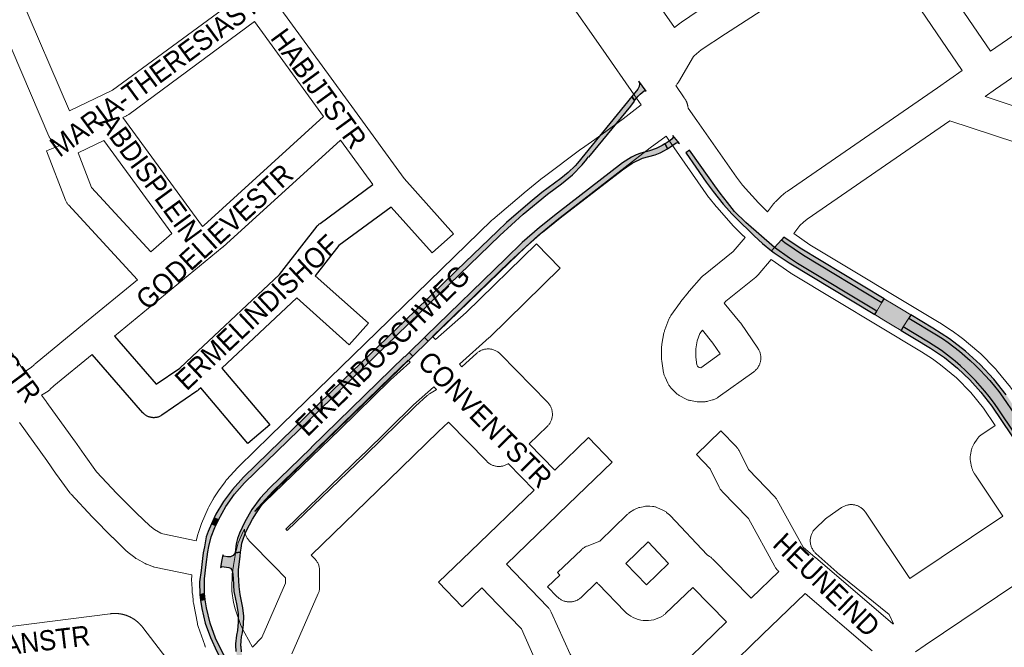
# Paper-space layout 'Layout1' of a CAD drawing. Header units: metres. Extents: x 123097 to 144122, y 392739 to 407589.
# Tile 459 of 510: x 137707 to 138083, y 399481 to 399721. Entities that reach past the tile are written whole.
import ezdxf
from ezdxf.enums import TextEntityAlignment as Align

# ---------------------------------------------------------------- set-up
doc = ezdxf.new("R2010")
doc.units = ezdxf.units.M
doc.header["$MEASUREMENT"] = 0
for name, color, linetype, lineweight in [('gs-anno-wegen algemeen tekst', 7, 'Continuous', 0), ('gs-knt-aanvullende hoofdweg', 7, 'Continuous', 0), ('gs-knt-wegen algemeen', 7, 'Continuous', 0), ('ir-ARC-asfalt-hoofdwegen-te inspecteren', 5, 'Continuous', 0), ('ir-ARC-fietspaden naastliggend- te inspecteren', 1, 'Continuous', 0)]:
    doc.layers.add(name, color=color, linetype=linetype, lineweight=lineweight)
doc.styles.add('Style-Arial', font='arial.ttf')

psp = doc.layouts.get("Layout1")

# ---------------------------------------------------------------- hatches: boundary and pattern name
at = {"layer": 'ir-ARC-asfalt-hoofdwegen-te inspecteren', "linetype": 'Continuous', "lineweight": 13}
for points in [[(138034.177, 399609.391), (138036.179, 399612.648), (138006.18, 399630.69), (137999.116, 399635.6), (137997.808, 399636.571), (137995.097, 399633.623), (138000.82, 399629.585), (138003.936, 399627.552)], [(138044.285, 399603.321), (138046.365, 399606.736), (138047.131, 399607.995), (138043.649, 399610.099), (138040.432, 399612.043), (138037.051, 399614.068), (138036.179, 399612.648), (138034.177, 399609.391), (138033.386, 399608.105), (138036.868, 399605.986), (138040.084, 399604.047), (138043.482, 399602.003)], [(138046.365, 399606.736), (138044.285, 399603.321), (138053.956, 399597.513), (138058.848, 399594.302), (138063.495, 399590.757), (138064.086, 399590.266), (138066.116, 399588.511), (138068.094, 399586.696), (138070.016, 399584.824), (138071.882, 399582.894), (138073.689, 399580.91), (138075.437, 399578.873), (138077.123, 399576.785), (138078.745, 399574.648), (138080.304, 399572.463), (138114.738, 399520.993), (138128.089, 399500.828), (138136.211, 399488.654), (138139.801, 399490.811), (138087.019, 399569.644), (138082.285, 399576.548), (138080.724, 399578.656), (138079.057, 399580.772), (138077.329, 399582.837), (138075.54, 399584.851), (138073.693, 399586.81), (138071.788, 399588.714), (138069.827, 399590.56), (138067.812, 399592.348), (138065.745, 399594.074), (138063.627, 399595.739), (138061.462, 399597.34), (138059.249, 399598.876), (138056.992, 399600.345)]]:
    psp.add_hatch(color=5, dxfattribs=at).paths.add_polyline_path(points, flags=0)
at = {"layer": 'ir-ARC-fietspaden naastliggend- te inspecteren', "linetype": 'Continuous', "lineweight": 30}
for points in [[(137941.75, 399689.797), (137942.458, 399690.679), (137943.182, 399691.492), (137943.889, 399692.187), (137944.663, 399692.847), (137945.452, 399693.464), (137945.806, 399693.551), (137946.128, 399693.381), (137943.43, 399697.199), (137943.676, 399696.146), (137943.517, 399695.077), (137942.974, 399694.142), (137940.659, 399691.304)], [(137908.541, 399654.05), (137913.906, 399657.998), (137918.081, 399661.366), (137921.798, 399665.233), (137923.534, 399667.391), (137923.581, 399667.467), (137924.216, 399668.255), (137924.323, 399668.182), (137940.341, 399687.622), (137941.738, 399689.487), (137941.61, 399689.609), (137941.75, 399689.797), (137940.659, 399691.304), (137919.938, 399665.903), (137919.031, 399664.829), (137916.465, 399662.277), (137913.633, 399660.025), (137911.177, 399658.258), (137908.764, 399656.478), (137906.395, 399654.634), (137901.932, 399651.035), (137892.875, 399643.207), (137889.402, 399639.921), (137873.985, 399625.042), (137858.103, 399609.671), (137859.414, 399608.33), (137890.286, 399638.268), (137899.19, 399646.417)], [(137953.242, 399670.654), (137954.101, 399671.164), (137954.308, 399671.307), (137953.448, 399673.277), (137953.312, 399673.184), (137953.286, 399673.232), (137952.281, 399672.633), (137949.947, 399671.461), (137947.401, 399670.581), (137944.138, 399669.616), (137942.335, 399668.988), (137940.63, 399668.128), (137937.192, 399665.981), (137912.307, 399646.769), (137905.498, 399641.289), (137898.928, 399635.524), (137892.608, 399629.486), (137862.178, 399599.898), (137861.588, 399599.322), (137862.985, 399597.889), (137893.901, 399627.815), (137900.135, 399633.838), (137906.645, 399639.562), (137913.417, 399644.973), (137937.114, 399663.334), (137940.823, 399665.816), (137944.843, 399667.752), (137949.632, 399669.074), (137951.489, 399669.745)], [(137971.758, 399655.001), (137975.563, 399650.271), (137976.865, 399648.764), (137978.893, 399646.561), (137980.315, 399645.098), (137987.342, 399638.152), (137990.559, 399635.163), (137993.964, 399632.391), (137995.097, 399633.623), (137984.244, 399643.197), (137979.883, 399647.393), (137977.211, 399650.9), (137974.483, 399654.366), (137972.357, 399657.21), (137970.215, 399660.199), (137962.781, 399670.858), (137961.335, 399669.828), (137961.484, 399669.662), (137965.171, 399664.337), (137969.101, 399658.661), (137969.862, 399657.584)], [(138004.971, 399633.377), (137998.776, 399637.624), (137997.808, 399636.571), (137999.116, 399635.6), (138006.18, 399630.69), (138036.179, 399612.648), (138037.051, 399614.068)], [(138000.748, 399627.757), (138033.386, 399608.105), (138034.177, 399609.391), (138003.936, 399627.552), (138000.82, 399629.585), (137995.097, 399633.623), (137993.964, 399632.391), (137995.04, 399631.589), (137996.137, 399630.805)], [(137792.889, 399543.819), (137859.414, 399608.33), (137858.103, 399609.671), (137843.853, 399595.879), (137830.61, 399582.982), (137792.514, 399545.967), (137788.291, 399541.341), (137784.915, 399536.742), (137782.015, 399531.829), (137781.345, 399530.495), (137782.988, 399529.755), (137785.787, 399534.783), (137789.1, 399539.488)], [(138140.97, 399491.513), (138139.283, 399494.04), (138132.724, 399503.833), (138131.521, 399505.681), (138124.017, 399516.893), (138110.185, 399537.728), (138099.913, 399552.992), (138092.213, 399564.519), (138090.548, 399567.032), (138083.534, 399577.47), (138078.825, 399583.439), (138073.642, 399589.002), (138068.02, 399594.12), (138061.997, 399598.759), (138055.613, 399602.888), (138047.131, 399607.995), (138046.365, 399606.736), (138056.992, 399600.345), (138059.249, 399598.876), (138061.462, 399597.34), (138063.627, 399595.739), (138065.745, 399594.074), (138067.812, 399592.348), (138069.827, 399590.56), (138071.788, 399588.714), (138073.693, 399586.81), (138075.54, 399584.851), (138077.329, 399582.837), (138079.057, 399580.772), (138080.724, 399578.656), (138082.285, 399576.548), (138087.019, 399569.644), (138139.801, 399490.811)], [(138090.237, 399555.038), (138098.055, 399543.381), (138103.764, 399534.843), (138105.945, 399531.533), (138112.129, 399522.189), (138130.892, 399493.995), (138134.964, 399487.905), (138136.211, 399488.654), (138128.089, 399500.828), (138114.738, 399520.993), (138080.304, 399572.463), (138078.745, 399574.648), (138077.123, 399576.785), (138075.437, 399578.873), (138073.689, 399580.91), (138071.882, 399582.894), (138070.016, 399584.824), (138068.094, 399586.696), (138066.116, 399588.511), (138064.086, 399590.266), (138063.495, 399590.757), (138058.848, 399594.302), (138053.956, 399597.513), (138044.285, 399603.321), (138043.482, 399602.003), (138048.546, 399598.986), (138054.746, 399595.228), (138060.05, 399591.639), (138065.04, 399587.624), (138069.682, 399583.212), (138073.945, 399578.432), (138078.03, 399573.155), (138081.768, 399567.626), (138088.856, 399557.098)], [(137789.289, 399517.089), (137789.741, 399520.603), (137790.254, 399522.54), (137790.992, 399524.619), (137793.068, 399528.913), (137795.734, 399533.592), (137798.898, 399537.951), (137802.522, 399541.935), (137814.013, 399553.03), (137818.313, 399557.192), (137818.404, 399557.301), (137818.348, 399557.347), (137853.991, 399592.011), (137854.077, 399591.975), (137854.79, 399592.693), (137855.745, 399593.625), (137857.142, 399592.192), (137804.615, 399541.066), (137801.477, 399537.68), (137800.469, 399536.536), (137799.735, 399535.66), (137798.99, 399534.674), (137797.467, 399532.381), (137795.968, 399529.959), (137793.688, 399525.583), (137793.009, 399524.167), (137792.345, 399522.361), (137791.929, 399520.797), (137791.598, 399518.926), (137791.398, 399517.391)], [(137775.708, 399506.009), (137775.908, 399501.033), (137777.643, 399501.601), (137777.581, 399507.152), (137778.229, 399512.666), (137778.926, 399517.466), (137779.285, 399519.549), (137780.223, 399523.209), (137781.62, 399526.72), (137781.943, 399527.537), (137780.307, 399528.199), (137779.093, 399525.204), (137778.245, 399523.186), (137777.621, 399519.447), (137777.181, 399517.063), (137776.882, 399514.953), (137776.332, 399510.409)], [(137780.307, 399528.199), (137781.943, 399527.537), (137782.988, 399529.755), (137781.345, 399530.495), (137780.79, 399529.317)], [(137776.1, 399499.032), (137776.601, 399495.858), (137777.955, 399490.205), (137779.893, 399484.724), (137782.391, 399479.475), (137786.347, 399472.24), (137787.952, 399469.421), (137791.164, 399463.938), (137792.669, 399464.836), (137792.633, 399464.898), (137787.516, 399473.75), (137784.55, 399479.052), (137781.883, 399484.512), (137779.811, 399490.225), (137778.356, 399496.125), (137777.874, 399499.2), (137777.853, 399499.308)]]:
    psp.add_hatch(color=1, dxfattribs=at).paths.add_polyline_path(points, flags=0)
at = {"layer": 'ir-ARC-fietspaden naastliggend- te inspecteren', "linetype": 'Continuous', "lineweight": 30, "extrusion": (0, 0, -1)}
for points in [[(-137957.578, 399673.57), (-137958.265, 399673.704), (-137958.872, 399673.355), (-137956.381, 399676.438), (-137956.507, 399675.738), (-137956.125, 399675.139), (-137955.314, 399674.555), (-137953.448, 399673.277), (-137954.308, 399671.307)], [(-137792.697, 399476.081), (-137792.059, 399477.644), (-137791.801, 399479.313), (-137791.573, 399481.18), (-137791.449, 399481.597), (-137791.609, 399483.547), (-137791.806, 399484.993), (-137792.149, 399486.626), (-137792.564, 399489.764), (-137792.613, 399492.929), (-137792.296, 399496.079), (-137791.275, 399501.187), (-137790.882, 399504.251), (-137790.634, 399508.882), (-137790.638, 399510.626), (-137791.197, 399515.855), (-137791.398, 399517.391), (-137789.289, 399517.089), (-137788.632, 399516.132), (-137787.608, 399515.586), (-137786.448, 399515.573), (-137785.026, 399515.836), (-137784.722, 399516.039), (-137784.626, 399516.391), (-137784.279, 399514.45), (-137783.789, 399511.474), (-137784.273, 399511.851), (-137786.918, 399511.499), (-137787.626, 399511.196), (-137788.086, 399510.578), (-137788.306, 399509.846), (-137788.489, 399508.69), (-137788.519, 399507.381), (-137788.696, 399504.718), (-137788.895, 399502.344), (-137789.381, 399500.012), (-137789.997, 399497.036), (-137790.47, 399493.846), (-137790.533, 399490.623), (-137790.184, 399487.417), (-137789.887, 399485.65), (-137789.493, 399482.391), (-137789.464, 399481.861), (-137789.628, 399479.449), (-137790.257, 399477.115), (-137791.327, 399474.948), (-137795.895, 399466.762), (-137797.422, 399467.674), (-137796.627, 399469.088), (-137794.094, 399473.596)]]:
    psp.add_hatch(color=1, dxfattribs=at).paths.add_polyline_path(points, flags=0)

# ---------------------------------------------------------------- linework, layer by layer
at = {"color": 7, "linetype": 'Continuous', "flags": 128}
for points in [[(137743.264, 399599.842), (137759.218, 399581.521), (137768.178, 399587.629), (137772.926, 399592.081), (137806.285, 399623.355), (137808.028, 399625.597), (137820.639, 399641.816), (137820.799, 399642.012), (137820.968, 399642.201), (137821.145, 399642.381), (137821.33, 399642.554), (137821.523, 399642.717), (137821.723, 399642.872), (137841.913, 399657.728)], [(137848.818, 399649.127), (137828.87, 399634.449), (137819.889, 399622.898)]]:
    psp.add_lwpolyline(points, dxfattribs=at)
psp.add_lwpolyline([(137819.889, 399622.898), (137840.214, 399604.764, -0.3696395), (137840.215, 399604.751), (137832.89, 399596.542, -0.3696403), (137832.877, 399596.541), (137812.853, 399614.407), (137784.282, 399587.622), (137802.616, 399565.94, -0.3775581), (137802.615, 399565.927), (137794.214, 399558.824, -0.3775582), (137794.201, 399558.825), (137776.232, 399580.075), (137775.404, 399579.297), (137775.245, 399579.155), (137775.081, 399579.018), (137774.912, 399578.888), (137774.739, 399578.764), (137761.381, 399569.658), (137761.157, 399569.513), (137760.926, 399569.379), (137760.689, 399569.257), (137760.446, 399569.146), (137760.198, 399569.047), (137759.946, 399568.96), (137759.69, 399568.885), (137759.431, 399568.823), (137759.169, 399568.774), (137758.904, 399568.737), (137758.639, 399568.713), (137758.372, 399568.702), (137758.105, 399568.704), (137757.839, 399568.718), (137757.574, 399568.746), (137757.31, 399568.787), (137757.048, 399568.84), (137756.79, 399568.905), (137756.535, 399568.984), (137756.284, 399569.074), (137756.037, 399569.177), (137755.796, 399569.291), (137755.561, 399569.417), (137755.332, 399569.554), (137755.11, 399569.702), (137754.896, 399569.86), (137754.689, 399570.029), (137754.491, 399570.208), (137754.302, 399570.396), (137754.122, 399570.593), (137734.743, 399592.847)], format="xyb", dxfattribs=at)
at = {"layer": 'gs-anno-wegen algemeen tekst', "color": 7, "linetype": 'Continuous', "flags": 128}
for points in [[(137771.221, 399773.589), (137802.368, 399730.886), (137802.373, 399730.878), (137834.887, 399686.139), (137853.885, 399659.999), (137872.706, 399638.913, -0.3760755), (137872.705, 399638.9), (137864.498, 399631.574, -0.3760763), (137864.485, 399631.574), (137848.818, 399649.127)], [(137752.023, 399621.289), (137725.706, 399649.94), (137725.537, 399650.133), (137725.377, 399650.334), (137725.226, 399650.542), (137725.085, 399650.757), (137724.955, 399650.978), (137724.835, 399651.205), (137724.725, 399651.437), (137724.627, 399651.675), (137717.3, 399670.567, -0.3275663), (137717.305, 399670.578), (137722.424, 399672.563), (137722.216, 399672.995)]]:
    psp.add_lwpolyline(points, format="xyb", dxfattribs=at)
for points in [[(137707.198, 399729.973), (137726.136, 399685.83), (137742.597, 399693.678), (137790.235, 399728.82)], [(137722.216, 399672.995), (137722.031, 399673.035), (137721.772, 399673.105), (137721.516, 399673.187), (137721.264, 399673.282), (137721.017, 399673.389), (137720.776, 399673.508), (137720.541, 399673.638), (137720.313, 399673.78), (137720.091, 399673.933), (137719.878, 399674.096), (137719.673, 399674.27), (137719.476, 399674.453), (137719.289, 399674.646), (137719.111, 399674.848), (137718.943, 399675.058), (137718.786, 399675.276), (137718.639, 399675.501), (137718.504, 399675.734), (137718.38, 399675.972), (137718.268, 399676.217), (137697.154, 399725.435)], [(137796.721, 399719.911), (137748.715, 399684.497), (137748.5, 399684.346), (137748.278, 399684.206), (137748.05, 399684.076), (137747.815, 399683.957), (137746.488, 399683.325)], [(137823.07, 399683.655), (137796.721, 399719.911)], [(137746.488, 399683.325), (137776.902, 399641.713)], [(137776.902, 399641.713), (137777.338, 399642.07), (137823.07, 399683.655)], [(137739.25, 399674.553), (137729.415, 399669.807), (137734.525, 399656.629), (137757.14, 399632.008), (137765.219, 399639.023), (137739.25, 399674.553)], [(137829.588, 399674.687), (137784.649, 399633.823), (137784.545, 399633.731), (137784.438, 399633.641), (137743.264, 399599.842)], [(137841.913, 399657.728), (137829.588, 399674.687)], [(137709.011, 399586.224), (137711.501, 399587.819), (137712.639, 399588.931), (137712.813, 399589.095), (137712.995, 399589.251), (137731.888, 399604.761), (137752.023, 399621.289)], [(137734.743, 399592.847), (137720.172, 399580.885), (137718.801, 399579.545), (137718.637, 399579.39), (137718.467, 399579.243), (137718.29, 399579.103), (137718.108, 399578.97), (137717.921, 399578.844), (137715.426, 399577.246)], [(137901.578, 399558.723), (137911.335, 399548.721)], [(137903.408, 399541.066), (137893.573, 399551.149)]]:
    psp.add_lwpolyline(points, dxfattribs=at)
at = {"layer": 'gs-knt-aanvullende hoofdweg', "color": 7, "linetype": 'Continuous', "flags": 128}
for points in [[(137944.278, 399688.098), (137941.626, 399691.917), (137929.757, 399709.005), (137915.201, 399729.961), (137915.197, 399729.966), (137853.536, 399818.893), (137847.726, 399826.674), (137841.745, 399834.354), (137832.885, 399845.076), (137824.955, 399853.501), (137821.054, 399857.25)], [(137957.461, 399695.448), (137960.695, 399690.791)], [(137960.695, 399690.791), (137960.697, 399690.788), (137960.7, 399690.784), (137960.703, 399690.781), (137960.736, 399690.733)], [(137960.695, 399690.791), (137960.697, 399690.788), (137960.7, 399690.784), (137960.703, 399690.781), (137960.736, 399690.733)], [(137960.736, 399690.733), (137960.883, 399690.521), (137960.975, 399690.386), (137961.086, 399690.214), (137961.171, 399690.074), (137961.273, 399689.896), (137961.351, 399689.753), (137961.445, 399689.57), (137961.516, 399689.423), (137961.6, 399689.236), (137961.664, 399689.086), (137961.739, 399688.894), (137961.795, 399688.741), (137961.861, 399688.546), (137961.91, 399688.391), (137961.966, 399688.193), (137962.007, 399688.035), (137962.053, 399687.835), (137962.086, 399687.675), (137962.123, 399687.473), (137962.148, 399687.312), (137962.174, 399687.108), (137962.191, 399686.946), (137962.198, 399686.875)], [(137774.471, 399521.656), (137775.111, 399524.087), (137775.124, 399524.131), (137775.141, 399524.196), (137775.243, 399524.531), (137776.254, 399527.593), (137776.371, 399527.922), (137776.503, 399528.245), (137779.084, 399534.152), (137779.214, 399534.433), (137779.355, 399534.708), (137780.89, 399537.556), (137781.017, 399537.78), (137781.044, 399537.828), (137781.074, 399537.876), (137781.209, 399538.094), (137782.966, 399540.788), (137783.217, 399541.15), (137785.593, 399544.366), (137785.825, 399544.663), (137786.071, 399544.949), (137790.403, 399549.723), (137790.727, 399550.057), (137802.721, 399561.732), (137847.984, 399605.79), (137848.853, 399606.636), (137887.28, 399644.041), (137887.649, 399644.377), (137899.451, 399654.424), (137899.626, 399654.569), (137906.665, 399660.203), (137906.862, 399660.355), (137921.304, 399671.15), (137921.487, 399671.282), (137926.605, 399674.873), (137937.433, 399682.842), (137944.278, 399688.098)], [(137953.756, 399676.206), (137947.728, 399671.77), (137928.596, 399656.951), (137926.373, 399655.221), (137926.359, 399655.21), (137912.241, 399644.282), (137904.989, 399638.304), (137894.079, 399628.172), (137864.661, 399599.702)], [(137855.316, 399590.636), (137848.893, 399584.39), (137839.593, 399575.34), (137830.456, 399566.471), (137820.405, 399556.721), (137819.246, 399555.597), (137819.198, 399555.551), (137803.694, 399540.488), (137803.683, 399540.476), (137796.912, 399532.962), (137796.864, 399532.893)], [(137792.875, 399526.187), (137792.383, 399525.297), (137792.378, 399525.287), (137790.538, 399520.866), (137789.53, 399516.893), (137788.713, 399512.272), (137788.198, 399508.965), (137788.037, 399503.389), (137788.101, 399502.416), (137788.737, 399498.101), (137789.33, 399495.671), (137791.4, 399489.797), (137792.275, 399487.865), (137795.224, 399482.519), (137795.372, 399482.236), (137795.92, 399481.134)], [(137778.061, 399481.037), (137777.939, 399481.301), (137777.9, 399481.394), (137777.883, 399481.435), (137777.827, 399481.569), (137777.726, 399481.841), (137775.206, 399489.04), (137775.094, 399489.387), (137774.998, 399489.74), (137774.92, 399490.097), (137773.401, 399497.966), (137773.348, 399498.273), (137773.308, 399498.583), (137773.281, 399498.894), (137773.154, 399500.824), (137772.989, 399501.943), (137772.946, 399502.289), (137772.92, 399502.636), (137772.748, 399505.856), (137772.737, 399506.206), (137772.743, 399506.556), (137772.828, 399508.699)]]:
    psp.add_lwpolyline(points, dxfattribs=at)
at = {"layer": 'gs-knt-wegen algemeen', "color": 7, "linetype": 'Continuous', "flags": 128}
for points in [[(138045.597, 399755.495), (138077.553, 399708.568), (138134.686, 399747.976), (138102.731, 399794.672)], [(138033.55, 399750.055), (138031.571, 399749.759), (138028.589, 399748.592), (138026.746, 399747.733), (138021.615, 399744.51), (137976.434, 399715.29), (137967.221, 399709.086), (137964.479, 399706.877), (137964.192, 399706.574), (137958.551, 399696.845), (137958.403, 399696.602), (137958.244, 399696.365), (137958.075, 399696.136), (137957.896, 399695.914), (137957.708, 399695.7), (137957.511, 399695.495), (137957.461, 399695.448)], [(137992.519, 399647.298), (137994.749, 399650.294), (137994.92, 399650.513), (137995.1, 399650.725), (137995.289, 399650.929), (137995.486, 399651.125), (137997.38, 399652.924), (137997.547, 399653.077), (137997.719, 399653.225), (137999.544, 399654.732), (137999.765, 399654.906), (137999.993, 399655.071), (138057.367, 399694.645), (138066.835, 399701.176), (138033.55, 399750.055)], [(137940.74, 399741.005), (137957.034, 399717.598), (137959.268, 399719.399), (137959.489, 399719.569), (137959.717, 399719.73), (137969.212, 399726.124)], [(138138.309, 399734.659), (138079.554, 399694.132), (138075.499, 399691.335), (138093.098, 399685.466)], [(137640.502, 399709.985), (137640.62, 399709.912), (137640.883, 399709.731), (137641.138, 399709.537), (137641.382, 399709.331), (137641.616, 399709.114), (137641.839, 399708.885), (137642.051, 399708.646), (137642.25, 399708.396), (137642.437, 399708.137), (137642.611, 399707.869), (137642.772, 399707.593), (137645.391, 399702.791), (137645.515, 399702.544), (137645.628, 399702.292), (137668.604, 399648.171), (137673.43, 399637.553), (137679.592, 399627.689), (137686.502, 399617.909), (137706.547, 399589.992), (137706.712, 399589.751), (137709.011, 399586.224)], [(137962.198, 399686.875), (137965.521, 399682.092), (137980.595, 399660.563), (137982.994, 399657.517), (137989.104, 399650.656), (137992.246, 399647.543), (137992.519, 399647.298)], [(138087.257, 399673.689), (138062.085, 399682.083), (138007.617, 399644.513), (138006.184, 399643.33), (138004.86, 399642.071), (138002.551, 399638.97)], [(137983.913, 399637.528), (137983.443, 399637.948), (137983.32, 399638.061), (137983.2, 399638.177), (137979.795, 399641.551), (137979.653, 399641.696), (137979.515, 399641.846), (137973.14, 399649.005), (137973.012, 399649.153), (137972.888, 399649.306), (137970.253, 399652.651), (137970.142, 399652.796), (137970.034, 399652.945), (137954.848, 399674.634), (137954.834, 399674.654), (137953.756, 399676.206)], [(137982.271, 399604.745), (137988.814, 399595.191), (137988.985, 399594.927), (137989.144, 399594.654), (137989.29, 399594.374), (137989.421, 399594.088), (137989.539, 399593.795), (137989.642, 399593.497), (137989.731, 399593.194), (137989.805, 399592.888), (137989.864, 399592.578), (137989.908, 399592.266), (137989.937, 399591.952), (137989.951, 399591.636), (137989.949, 399591.321), (137989.932, 399591.006), (137989.9, 399590.692), (137989.853, 399590.38), (137989.79, 399590.071), (137989.713, 399589.766), (137989.621, 399589.464), (137989.515, 399589.167), (137989.394, 399588.876), (137989.259, 399588.59), (137989.111, 399588.312), (137988.949, 399588.041), (137988.774, 399587.779), (137988.587, 399587.525), (137988.388, 399587.28), (137988.177, 399587.046), (137987.955, 399586.821), (137987.723, 399586.608), (137987.48, 399586.407), (137987.228, 399586.217), (137973.603, 399576.476), (137973.363, 399576.313), (137973.116, 399576.16), (137972.862, 399576.018), (137972.603, 399575.888), (137972.337, 399575.77), (137972.067, 399575.663), (137971.792, 399575.569), (137971.514, 399575.487), (137969.684, 399574.993), (137969.432, 399574.93), (137969.178, 399574.878), (137968.922, 399574.836), (137968.665, 399574.803), (137968.407, 399574.782), (137967.154, 399574.701), (137966.842, 399574.688), (137966.53, 399574.69), (137966.219, 399574.707), (137965.908, 399574.74), (137965.6, 399574.787), (137963.136, 399575.223), (137962.846, 399575.281), (137962.559, 399575.352), (137962.275, 399575.436), (137961.996, 399575.533), (137961.721, 399575.643), (137961.452, 399575.765), (137961.188, 399575.899), (137958.983, 399577.084), (137958.725, 399577.23), (137958.474, 399577.388), (137958.231, 399577.557), (137957.995, 399577.737), (137957.768, 399577.927), (137957.55, 399578.128), (137957.341, 399578.339), (137955.619, 399580.155), (137955.421, 399580.374), (137955.232, 399580.602), (137955.054, 399580.838), (137954.887, 399581.082), (137954.732, 399581.334), (137954.587, 399581.592), (137954.455, 399581.856), (137953.387, 399584.121), (137953.262, 399584.402), (137953.151, 399584.69), (137953.053, 399584.982), (137952.97, 399585.279), (137952.9, 399585.579), (137952.845, 399585.882), (137952.154, 399590.255), (137952.119, 399590.508), (137952.094, 399590.763), (137952.079, 399591.018), (137952.074, 399591.274), (137952.076, 399595.614), (137952.083, 399595.913), (137952.104, 399596.212), (137952.138, 399596.51), (137952.186, 399596.805), (137952.982, 399601.07), (137953.044, 399601.364), (137953.119, 399601.654), (137953.208, 399601.94), (137953.309, 399602.222), (137954.874, 399606.27), (137954.976, 399606.519), (137955.088, 399606.764), (137955.21, 399607.004), (137955.343, 399607.238), (137955.485, 399607.467), (137955.636, 399607.69), (137959.225, 399612.751), (137959.32, 399612.882), (137959.419, 399613.011), (137962.302, 399616.674), (137962.347, 399616.73), (137962.39, 399616.784), (137962.506, 399616.92), (137962.553, 399616.974), (137967.279, 399622.288), (137967.464, 399622.488), (137967.658, 399622.679), (137967.858, 399622.862), (137968.067, 399623.037), (137979.339, 399632.092), (137983.913, 399637.528)], [(138002.551, 399638.97), (138008.643, 399634.711), (138058.048, 399604.978), (138058.21, 399604.877), (138062.672, 399602.01), (138062.819, 399601.913), (138062.962, 399601.812), (138066.365, 399599.357), (138066.551, 399599.217), (138066.732, 399599.071), (138073.165, 399593.689), (138073.398, 399593.484), (138073.621, 399593.269), (138079.513, 399587.299), (138079.726, 399587.073), (138079.928, 399586.837), (138085.224, 399580.332), (138085.401, 399580.105), (138085.568, 399579.87), (138093.816, 399567.681), (138093.841, 399567.644), (138094.588, 399566.523)], [(137993.877, 399629.148), (137988.892, 399623.223), (137988.683, 399622.986), (137988.462, 399622.76), (137988.23, 399622.544), (137987.988, 399622.34), (137976.646, 399613.228), (137975.975, 399612.473), (137981.935, 399605.194), (137982.107, 399604.975), (137982.267, 399604.751), (137982.269, 399604.748), (137982.271, 399604.745)], [(138079.383, 399565.778), (138074.946, 399572.335), (138070.028, 399578.374), (138064.573, 399583.902), (138058.556, 399588.935), (138055.486, 399591.151), (138051.252, 399593.872), (138001.739, 399623.67), (138001.551, 399623.788), (138001.366, 399623.912), (137993.877, 399629.148)], [(137886.266, 399599.293), (137874.889, 399589.147), (137875.863, 399588.142), (137881.527, 399593.274), (137881.763, 399593.478), (137882.009, 399593.67), (137882.263, 399593.851), (137882.526, 399594.019), (137882.797, 399594.174), (137883.074, 399594.316), (137883.359, 399594.444), (137883.649, 399594.559), (137883.944, 399594.66), (137884.244, 399594.746), (137884.547, 399594.818), (137884.854, 399594.876), (137885.163, 399594.918), (137885.474, 399594.946), (137885.785, 399594.959), (137886.097, 399594.957), (137886.409, 399594.94), (137886.719, 399594.908), (137887.027, 399594.861), (137887.333, 399594.8), (137887.636, 399594.724), (137887.934, 399594.633), (137888.228, 399594.529), (137888.517, 399594.41), (137888.799, 399594.278), (137889.075, 399594.132), (137889.344, 399593.973), (137889.604, 399593.802), (137889.856, 399593.618), (137890.099, 399593.423), (137890.333, 399593.216), (137890.556, 399592.998), (137908.555, 399574.563), (137908.767, 399574.335), (137908.967, 399574.098), (137909.157, 399573.851), (137909.334, 399573.596), (137909.499, 399573.332), (137909.651, 399573.061), (137909.789, 399572.783), (137909.915, 399572.498), (137910.027, 399572.208), (137910.124, 399571.913), (137910.208, 399571.613), (137910.277, 399571.31), (137910.331, 399571.004), (137910.371, 399570.696), (137910.396, 399570.386), (137910.407, 399570.075), (137910.402, 399569.765), (137910.383, 399569.454), (137910.349, 399569.145), (137910.3, 399568.838), (137910.236, 399568.534), (137910.158, 399568.233), (137910.066, 399567.936), (137909.96, 399567.644), (137909.84, 399567.357), (137909.706, 399567.076), (137909.559, 399566.802), (137909.399, 399566.536), (137909.227, 399566.277), (137909.042, 399566.027), (137908.846, 399565.786), (137908.639, 399565.554), (137908.42, 399565.333), (137901.578, 399558.723)], [(137966.434, 399587.861), (137967.001, 399587.761), (137974.466, 399593.099), (137971.684, 399597.162), (137967.637, 399602.105), (137966.726, 399600.821), (137965.671, 399598.091), (137965.096, 399595.007), (137965.094, 399591.781), (137965.56, 399588.834), (137965.785, 399588.356), (137966.069, 399588.057), (137966.43, 399587.862), (137966.434, 399587.861)], [(137796.864, 399532.893), (137829.29, 399564.208), (137848.431, 399582.987), (137848.657, 399583.198), (137855.967, 399589.718), (137856.095, 399589.832), (137855.316, 399590.636)], [(137808.622, 399526.148), (137809.189, 399525.568), (137838.937, 399554.297), (137857.882, 399572.884), (137858.108, 399573.096), (137862.627, 399577.126), (137862.843, 399577.31), (137863.066, 399577.484), (137863.297, 399577.649), (137863.535, 399577.803), (137866.065, 399579.368), (137866.171, 399579.434), (137865.164, 399580.474), (137865.067, 399580.387), (137857.439, 399573.584), (137838.39, 399554.896), (137838.353, 399554.86), (137808.622, 399526.148)], [(137715.426, 399577.246), (137717.372, 399574.728), (137717.505, 399574.55), (137728.07, 399559.877), (137728.149, 399559.765), (137731.708, 399554.596), (137736.489, 399548.083), (137744.227, 399539.813), (137751.75, 399532.205), (137756.729, 399527.365), (137758.564, 399525.958), (137760.951, 399524.608), (137761.755, 399524.3), (137774.471, 399521.656)], [(137772.828, 399508.699), (137758.589, 399511.659), (137758.333, 399511.718), (137758.079, 399511.787), (137757.829, 399511.866), (137757.582, 399511.955), (137755.836, 399512.625), (137755.612, 399512.716), (137755.392, 399512.814), (137755.176, 399512.921), (137754.964, 399513.036), (137751.759, 399514.848), (137751.499, 399515.003), (137751.246, 399515.171), (137751.001, 399515.35), (137748.502, 399517.267), (137748.303, 399517.425), (137748.112, 399517.591), (137747.926, 399517.764), (137742.628, 399522.914), (137742.537, 399523.005), (137734.906, 399530.723), (137734.782, 399530.852), (137726.717, 399539.47), (137726.545, 399539.662), (137726.38, 399539.861), (137726.223, 399540.066), (137721.154, 399546.971), (137721.04, 399547.131), (137717.464, 399552.325), (137707.004, 399566.852)], [(137893.573, 399551.149), (137893.527, 399551.118), (137893.256, 399550.952), (137892.976, 399550.8), (137892.689, 399550.661), (137892.396, 399550.537), (137892.097, 399550.427), (137891.793, 399550.332), (137891.485, 399550.251), (137891.173, 399550.186), (137890.859, 399550.137), (137890.542, 399550.103), (137890.224, 399550.084), (137889.906, 399550.081), (137889.587, 399550.093), (137889.27, 399550.121), (137888.955, 399550.165), (137888.642, 399550.224), (137888.332, 399550.298), (137888.026, 399550.387), (137887.725, 399550.491), (137887.43, 399550.609), (137887.14, 399550.742), (137886.858, 399550.889), (137886.582, 399551.05), (137886.316, 399551.224), (137886.058, 399551.41), (137885.809, 399551.609), (137885.57, 399551.82), (137885.343, 399552.043), (137870.786, 399566.956), (137866.89, 399563.481), (137848.037, 399544.985), (137848, 399544.949), (137818.3, 399516.266), (137819.725, 399514.811), (137819.94, 399514.58), (137820.144, 399514.34), (137820.336, 399514.089), (137820.515, 399513.83), (137820.682, 399513.563), (137820.835, 399513.287), (137820.975, 399513.005), (137821.101, 399512.716), (137821.213, 399512.421), (137821.311, 399512.121), (137821.394, 399511.817), (137821.462, 399511.509), (137821.515, 399511.199), (137821.553, 399510.886), (137821.576, 399510.571), (137821.584, 399510.256), (137821.584, 399504.175), (137821.577, 399503.877), (137821.557, 399503.579), (137821.523, 399503.282), (137821.475, 399502.988), (137821.414, 399502.696), (137821.339, 399502.407), (137821.252, 399502.121), (137821.151, 399501.841), (137821.038, 399501.564), (137810.951, 399478.521)], [(137795.92, 399481.134), (137799.495, 399484.82), (137808.564, 399505.537), (137808.564, 399507.599), (137804.411, 399511.84), (137794.733, 399521.721), (137794.521, 399521.948), (137794.32, 399522.186), (137794.13, 399522.432), (137793.952, 399522.688), (137793.787, 399522.952), (137793.634, 399523.223), (137793.495, 399523.501), (137793.369, 399523.786), (137793.257, 399524.076), (137793.159, 399524.372), (137793.075, 399524.671), (137793.005, 399524.975), (137792.951, 399525.281), (137792.91, 399525.59), (137792.885, 399525.9), (137792.875, 399526.187)], [(137954.667, 399513.03), (137946.896, 399521.301), (137938.439, 399513.017), (137946.255, 399504.933), (137954.667, 399513.03)], [(138101.265, 399514.511), (138052.64, 399481.859), (138048.919, 399479.36)], [(137898.95, 399506.44), (137898.953, 399506.438), (137898.955, 399506.436)], [(137898.95, 399506.44), (137898.953, 399506.438), (137898.955, 399506.436)], [(137898.955, 399506.436), (137908.712, 399496.335), (137908.904, 399496.128), (137909.087, 399495.912), (137909.26, 399495.689), (137909.423, 399495.458), (137909.576, 399495.221), (137909.719, 399494.978), (137909.851, 399494.728), (137909.971, 399494.473)], [(138032.403, 399479.647), (138006.797, 399501.553), (137990.636, 399485.902), (137962.788, 399458.934)], [(137624.529, 399478.871), (137741.583, 399493.836), (137741.693, 399493.851), (137741.804, 399493.864), (137741.914, 399493.877), (137742.023, 399493.889), (137742.134, 399493.9), (137742.245, 399493.91), (137742.355, 399493.919), (137742.465, 399493.927), (137742.576, 399493.935), (137742.687, 399493.941), (137742.798, 399493.947), (137742.908, 399493.951), (137743.019, 399493.955), (137743.13, 399493.957), (137743.241, 399493.959), (137743.351, 399493.96), (137743.463, 399493.96), (137743.574, 399493.959), (137743.685, 399493.957), (137743.795, 399493.954), (137743.906, 399493.951), (137744.017, 399493.946), (137744.128, 399493.94), (137744.238, 399493.934), (137744.349, 399493.927), (137744.46, 399493.918), (137744.57, 399493.909), (137744.68, 399493.899), (137744.791, 399493.888), (137744.901, 399493.876), (137745.012, 399493.863), (137745.121, 399493.849), (137745.231, 399493.834), (137745.341, 399493.819), (137745.451, 399493.802), (137745.559, 399493.785), (137745.669, 399493.766), (137745.778, 399493.747), (137745.888, 399493.727), (137745.996, 399493.706), (137746.105, 399493.684), (137746.214, 399493.661), (137746.322, 399493.637), (137746.429, 399493.612), (137746.538, 399493.587), (137746.646, 399493.56), (137746.753, 399493.533), (137746.86, 399493.505), (137746.967, 399493.475), (137747.074, 399493.445), (137747.181, 399493.414), (137747.286, 399493.383), (137747.392, 399493.35), (137747.498, 399493.316), (137747.604, 399493.282), (137747.708, 399493.247), (137747.813, 399493.21), (137747.918, 399493.173), (137748.022, 399493.135), (137748.125, 399493.097), (137748.229, 399493.057), (137748.333, 399493.016), (137748.436, 399492.975), (137748.538, 399492.933), (137748.64, 399492.89), (137748.742, 399492.846), (137748.844, 399492.801), (137748.944, 399492.755), (137749.045, 399492.709), (137749.146, 399492.662), (137749.246, 399492.613), (137749.344, 399492.565), (137749.444, 399492.515), (137749.543, 399492.464), (137749.641, 399492.413), (137749.738, 399492.361), (137749.836, 399492.308), (137749.933, 399492.254), (137750.03, 399492.199), (137750.125, 399492.144), (137750.221, 399492.087), (137750.316, 399492.03), (137750.411, 399491.972), (137750.505, 399491.914), (137750.598, 399491.855), (137750.692, 399491.794), (137750.785, 399491.733), (137750.876, 399491.672), (137750.968, 399491.609), (137751.059, 399491.546), (137751.15, 399491.482), (137751.239, 399491.418), (137751.329, 399491.352), (137751.418, 399491.286), (137751.507, 399491.219), (137751.594, 399491.151), (137751.682, 399491.083), (137751.768, 399491.014), (137751.855, 399490.944), (137751.94, 399490.874), (137752.025, 399490.802), (137752.109, 399490.73), (137752.193, 399490.657), (137752.276, 399490.584), (137752.359, 399490.51), (137752.441, 399490.435), (137752.522, 399490.36), (137752.602, 399490.284), (137752.683, 399490.207), (137752.762, 399490.13), (137752.841, 399490.051), (137752.919, 399489.973), (137752.996, 399489.894), (137753.073, 399489.813), (137753.15, 399489.733), (137753.224, 399489.652), (137753.299, 399489.57), (137753.374, 399489.487), (137753.447, 399489.404), (137753.519, 399489.321), (137753.592, 399489.236), (137753.663, 399489.151), (137753.734, 399489.065), (137753.803, 399488.98), (137753.873, 399488.893), (137753.941, 399488.806), (137754.009, 399488.718), (137754.075, 399488.63)], [(137889.592, 399497.389), (137889.589, 399497.392), (137889.586, 399497.395)], [(137889.592, 399497.389), (137889.589, 399497.392), (137889.586, 399497.395)], [(137903.886, 399476.204), (137898.555, 399488.11), (137889.592, 399497.389)], [(137909.971, 399494.473), (137917.167, 399478.404), (137917.608, 399477.949), (137918.039, 399477.949), (137918.347, 399477.942), (137918.655, 399477.92), (137918.961, 399477.883), (137919.265, 399477.833), (137919.566, 399477.767), (137919.864, 399477.688), (137920.158, 399477.594), (137920.447, 399477.487), (137920.731, 399477.366), (137921.008, 399477.232), (137921.279, 399477.085), (137921.543, 399476.926), (137921.799, 399476.753), (137922.046, 399476.569), (137922.285, 399476.374), (137922.513, 399476.168), (137941.412, 399458.283)], [(137754.075, 399488.63), (137792.558, 399438.427)]]:
    psp.add_lwpolyline(points, dxfattribs=at)
for points in [[(137864.661, 399599.702), (137865.821, 399598.506), (137877.493, 399608.915), (137904.3, 399635.087, -0.3295951), (137904.312, 399635.087), (137913.396, 399625.783, -0.3412237), (137913.396, 399625.771), (137886.484, 399599.496), (137886.271, 399599.298), (137886.269, 399599.295), (137886.266, 399599.293)], [(137954.291, 399468.831), (137976.878, 399490.703), (137963.961, 399503.904), (137953.597, 399493.928), (137953.396, 399493.743), (137953.188, 399493.566), (137952.972, 399493.398), (137952.75, 399493.24), (137951.894, 399492.709), (137950.994, 399492.255), (137950.059, 399491.882), (137949.094, 399491.592), (137948.108, 399491.387), (137947.107, 399491.27), (137946.1, 399491.24), (137945.095, 399491.299), (137944.098, 399491.445), (137943.118, 399491.678), (137942.162, 399491.995), (137941.237, 399492.395), (137940.352, 399492.875), (137939.511, 399493.43), (137938.722, 399494.056), (137937.991, 399494.749), (137927.971, 399505.113), (137927.766, 399505.334), (137927.572, 399505.565), (137927.389, 399505.805), (137927.338, 399505.878), (137921.444, 399500.184), (137921.216, 399499.974), (137920.978, 399499.775), (137920.732, 399499.588), (137920.476, 399499.412), (137920.213, 399499.249), (137919.942, 399499.099), (137919.664, 399498.962), (137919.38, 399498.838), (137919.09, 399498.728), (137918.795, 399498.632), (137918.497, 399498.55), (137918.194, 399498.482), (137917.889, 399498.428), (137917.582, 399498.39), (137917.273, 399498.366), (137916.963, 399498.356), (137916.653, 399498.362), (137916.344, 399498.382), (137916.036, 399498.416), (137915.73, 399498.466), (137915.427, 399498.53), (137915.127, 399498.608), (137914.831, 399498.7), (137914.54, 399498.807), (137914.255, 399498.927), (137913.975, 399499.061), (137913.702, 399499.207), (137913.437, 399499.367), (137913.179, 399499.539), (137912.93, 399499.723), (137912.69, 399499.919), (137912.459, 399500.126), (137912.238, 399500.343), (137908.593, 399504.118, -0.3294112), (137908.593, 399504.13), (137913.262, 399508.64), (137912.397, 399509.535, -0.3294182), (137912.397, 399509.547), (137921.454, 399518.296), (137921.67, 399518.495), (137921.894, 399518.684), (137922.127, 399518.863), (137922.367, 399519.031), (137922.615, 399519.189), (137922.869, 399519.334), (137923.13, 399519.469), (137923.397, 399519.591), (137923.669, 399519.701), (137928.543, 399521.549), (137938.91, 399531.703), (137939.138, 399531.916), (137939.376, 399532.118), (137939.624, 399532.308), (137939.881, 399532.486), (137941.42, 399533.502), (137941.686, 399533.668), (137941.959, 399533.821), (137942.239, 399533.961), (137942.526, 399534.087), (137942.818, 399534.199), (137943.116, 399534.297), (137943.418, 399534.381), (137943.723, 399534.45), (137945.673, 399534.841), (137945.947, 399534.89), (137946.224, 399534.927), (137946.502, 399534.952), (137946.781, 399534.966), (137947.061, 399534.967), (137947.34, 399534.956), (137947.618, 399534.934), (137948.611, 399534.832), (137948.888, 399534.797), (137949.163, 399534.751), (137949.436, 399534.693), (137949.707, 399534.623), (137949.974, 399534.542), (137950.237, 399534.45), (137950.496, 399534.346), (137952.326, 399533.567), (137952.58, 399533.452), (137952.829, 399533.327), (137953.073, 399533.191), (137953.31, 399533.044), (137953.541, 399532.888), (137953.765, 399532.722), (137953.982, 399532.546), (137954.744, 399531.901), (137954.93, 399531.737), (137955.11, 399531.567), (137955.282, 399531.39), (137969.454, 399516.306), (137970.341, 399515.747), (137970.595, 399515.579), (137970.841, 399515.398), (137971.078, 399515.207), (137971.306, 399515.005), (137971.524, 399514.792), (137986.231, 399499.761), (137996.797, 399509.993), (137996.792, 399509.998), (137996.564, 399510.197), (137996.345, 399510.407), (137996.137, 399510.627), (137995.939, 399510.856), (137995.752, 399511.094), (137995.576, 399511.341), (137995.412, 399511.595), (137995.26, 399511.857), (137985.182, 399530.178), (137975.19, 399540.567), (137974.999, 399540.775), (137974.817, 399540.991), (137974.644, 399541.214), (137974.481, 399541.445), (137974.329, 399541.683), (137974.187, 399541.927), (137974.055, 399542.177), (137970.548, 399549.216), (137965.34, 399554.626, -0.3293605), (137965.34, 399554.638), (137974.706, 399563.656, -0.3293598), (137974.718, 399563.656), (137980.62, 399557.527), (137980.811, 399557.319), (137980.994, 399557.103), (137981.167, 399556.879), (137981.33, 399556.648), (137981.483, 399556.41), (137981.625, 399556.166), (137981.757, 399555.915), (137985.265, 399548.875), (137995.163, 399538.583), (137995.356, 399538.373), (137995.54, 399538.155), (137995.714, 399537.929), (137995.878, 399537.695), (137996.032, 399537.455), (137996.175, 399537.208), (138006.077, 399519.207), (138010.697, 399515.349), (138010.735, 399515.317), (138010.757, 399515.299), (138040.265, 399490.055), (138040.555, 399490.033), (138038.917, 399493.571), (138020.295, 399508.535), (138020.162, 399508.646), (138020.031, 399508.76), (138010.968, 399516.873), (138010.739, 399517.088), (138010.52, 399517.314), (138010.313, 399517.551), (138010.117, 399517.797), (138009.933, 399518.053), (138009.762, 399518.317), (138009.604, 399518.589), (138009.46, 399518.868), (138009.328, 399519.154), (138009.211, 399519.446), (138009.108, 399519.743), (138009.02, 399520.045), (138008.946, 399520.351), (138008.887, 399520.66), (138008.843, 399520.972), (138008.815, 399521.285), (138008.801, 399521.599), (138008.803, 399521.914), (138008.82, 399522.228), (138008.852, 399522.541), (138008.899, 399522.852), (138008.961, 399523.16), (138009.038, 399523.465), (138009.129, 399523.766), (138009.235, 399524.063), (138009.355, 399524.353), (138009.489, 399524.638), (138009.637, 399524.916), (138009.798, 399525.186), (138009.971, 399525.449), (138010.158, 399525.702), (138010.356, 399525.946), (138010.566, 399526.181), (138010.787, 399526.405), (138014.334, 399529.832), (138014.528, 399530.012), (138014.729, 399530.184), (138014.938, 399530.348), (138015.153, 399530.503), (138020.73, 399534.362), (138020.991, 399534.534), (138021.26, 399534.693), (138021.537, 399534.839), (138021.82, 399534.971), (138022.109, 399535.09), (138022.404, 399535.194), (138022.703, 399535.285), (138023.007, 399535.361), (138023.313, 399535.422), (138023.622, 399535.468), (138023.933, 399535.5), (138024.246, 399535.516), (138024.558, 399535.518), (138024.871, 399535.504), (138025.182, 399535.476), (138025.492, 399535.433), (138025.799, 399535.374), (138026.103, 399535.301), (138026.403, 399535.214), (138026.699, 399535.112), (138026.989, 399534.997), (138027.274, 399534.867), (138027.551, 399534.724), (138027.822, 399534.568), (138028.085, 399534.399), (138028.34, 399534.217), (138028.585, 399534.024), (138028.821, 399533.818), (138029.047, 399533.602), (138029.262, 399533.376), (138029.466, 399533.139), (138029.659, 399532.892), (138029.839, 399532.637), (138046.837, 399507.312), (138082.286, 399531.114), (138071.82, 399546.716), (138071.702, 399546.898), (138071.591, 399547.084), (138071.485, 399547.273), (138071, 399548.18), (138070.876, 399548.425), (138070.762, 399548.675), (138070.658, 399548.93), (138070.566, 399549.189), (138070.484, 399549.451), (138070.414, 399549.717), (138070.355, 399549.985), (138069.962, 399551.969), (138069.913, 399552.249), (138069.876, 399552.531), (138069.852, 399552.814), (138069.839, 399553.098), (138069.84, 399553.382), (138069.852, 399553.666), (138069.877, 399553.95), (138069.915, 399554.231), (138069.964, 399554.511), (138070.362, 399556.495), (138070.423, 399556.773), (138070.498, 399557.048), (138070.583, 399557.319), (138070.681, 399557.587), (138070.791, 399557.849), (138070.911, 399558.107), (138071.043, 399558.359), (138071.186, 399558.606), (138071.339, 399558.845), (138072.467, 399560.526), (138072.648, 399560.782), (138072.841, 399561.029), (138073.046, 399561.267), (138073.262, 399561.494), (138073.488, 399561.711), (138073.725, 399561.916), (138073.971, 399562.11), (138074.227, 399562.292), (138079.383, 399565.778)], [(137911.335, 399548.721), (137924.187, 399561.132, -0.3743022), (137924.2, 399561.131), (137933.231, 399551.778, -0.3743027), (137933.231, 399551.765), (137916.439, 399535.55), (137892.843, 399512.762), (137898.95, 399506.44)], [(137889.586, 399497.395), (137883.477, 399503.718), (137876.014, 399496.51, -0.3743027), (137876.001, 399496.51), (137866.969, 399505.862, -0.3743006), (137866.969, 399505.875), (137879.115, 399517.605), (137903.408, 399541.066)]]:
    psp.add_lwpolyline(points, format="xyb", dxfattribs=at)
at = {"layer": 'ir-ARC-asfalt-hoofdwegen-te inspecteren', "color": 5, "linetype": 'Continuous', "lineweight": 13, "flags": 128}
psp.add_lwpolyline([(138034.177, 399609.391), (138036.179, 399612.648), (138006.18, 399630.69), (137999.116, 399635.6), (137997.808, 399636.571), (137995.097, 399633.623), (138000.82, 399629.585), (138003.936, 399627.552)], close=True, dxfattribs=at)
at = {"layer": 'ir-ARC-asfalt-hoofdwegen-te inspecteren', "color": 5, "linetype": 'Continuous', "lineweight": 13}
psp.add_lwpolyline([(138044.285, 399603.321), (138046.365, 399606.736), (138047.131, 399607.995), (138043.649, 399610.099), (138040.432, 399612.043), (138037.051, 399614.068), (138036.179, 399612.648), (138034.177, 399609.391), (138033.386, 399608.105), (138036.868, 399605.986), (138040.084, 399604.047), (138043.482, 399602.003)], close=True, dxfattribs=at)
psp.add_lwpolyline([(138087.019, 399569.644), (138082.285, 399576.548), (138080.724, 399578.656), (138079.057, 399580.772), (138077.329, 399582.837), (138075.54, 399584.851), (138073.693, 399586.81), (138071.788, 399588.714), (138069.827, 399590.56), (138067.812, 399592.348), (138065.745, 399594.074), (138063.627, 399595.739), (138061.462, 399597.34), (138059.249, 399598.876), (138056.992, 399600.345), (138046.365, 399606.736), (138044.285, 399603.321), (138053.956, 399597.513), (138058.848, 399594.302), (138063.495, 399590.757), (138064.086, 399590.266), (138066.116, 399588.511), (138068.094, 399586.696), (138070.016, 399584.824), (138071.882, 399582.894), (138073.689, 399580.91), (138075.437, 399578.873), (138077.123, 399576.785), (138078.745, 399574.648), (138080.304, 399572.463), (138114.738, 399520.993)], dxfattribs=at)
at = {"layer": 'ir-ARC-fietspaden naastliggend- te inspecteren', "color": 1, "linetype": 'Continuous', "lineweight": 30}
for points in [[(137941.75, 399689.797), (137942.458, 399690.679), (137943.182, 399691.492), (137943.889, 399692.187), (137944.663, 399692.847), (137945.452, 399693.464), (137945.806, 399693.551), (137946.128, 399693.381), (137943.43, 399697.199), (137943.676, 399696.146), (137943.517, 399695.077), (137942.974, 399694.142), (137940.659, 399691.304)], [(137908.541, 399654.05), (137913.906, 399657.998), (137918.081, 399661.366), (137921.798, 399665.233), (137923.534, 399667.391), (137923.581, 399667.467), (137924.216, 399668.255), (137924.323, 399668.182), (137940.341, 399687.622), (137941.738, 399689.487), (137941.61, 399689.609), (137941.75, 399689.797), (137940.659, 399691.304), (137919.938, 399665.903), (137919.031, 399664.829), (137916.465, 399662.277), (137913.633, 399660.025), (137911.177, 399658.258), (137908.764, 399656.478), (137906.395, 399654.634), (137901.932, 399651.035), (137892.875, 399643.207), (137889.402, 399639.921), (137873.985, 399625.042), (137858.103, 399609.671), (137859.414, 399608.33), (137890.286, 399638.268), (137899.19, 399646.417)], [(137957.578, 399673.57), (137958.265, 399673.704), (137958.872, 399673.355), (137956.381, 399676.438), (137956.507, 399675.738), (137956.125, 399675.139), (137955.314, 399674.555), (137953.448, 399673.277), (137954.308, 399671.307)], [(137953.242, 399670.654), (137954.101, 399671.164), (137954.308, 399671.307), (137953.448, 399673.277), (137953.312, 399673.184), (137953.286, 399673.232), (137952.281, 399672.633), (137949.947, 399671.461), (137947.401, 399670.581), (137944.138, 399669.616), (137942.335, 399668.988), (137940.63, 399668.128), (137937.192, 399665.981), (137912.307, 399646.769), (137905.498, 399641.289), (137898.928, 399635.524), (137892.608, 399629.486), (137862.178, 399599.898), (137861.588, 399599.322), (137862.985, 399597.889), (137893.901, 399627.815), (137900.135, 399633.838), (137906.645, 399639.562), (137913.417, 399644.973), (137937.114, 399663.334), (137940.823, 399665.816), (137944.843, 399667.752), (137949.632, 399669.074), (137951.489, 399669.745)], [(137971.758, 399655.001), (137975.563, 399650.271), (137976.865, 399648.764), (137978.893, 399646.561), (137980.315, 399645.098), (137987.342, 399638.152), (137990.559, 399635.163), (137993.964, 399632.391), (137995.097, 399633.623), (137984.244, 399643.197), (137979.883, 399647.393), (137977.211, 399650.9), (137974.483, 399654.366), (137972.357, 399657.21), (137970.215, 399660.199), (137962.781, 399670.858), (137961.335, 399669.828), (137961.484, 399669.662), (137965.171, 399664.337), (137969.101, 399658.661), (137969.862, 399657.584)], [(138004.971, 399633.377), (137998.776, 399637.624), (137997.808, 399636.571), (137999.116, 399635.6), (138006.18, 399630.69), (138036.179, 399612.648), (138037.051, 399614.068)], [(138000.748, 399627.757), (138033.386, 399608.105), (138034.177, 399609.391), (138003.936, 399627.552), (138000.82, 399629.585), (137995.097, 399633.623), (137993.964, 399632.391), (137995.04, 399631.589), (137996.137, 399630.805)], [(137792.889, 399543.819), (137859.414, 399608.33), (137858.103, 399609.671), (137843.853, 399595.879), (137830.61, 399582.982), (137792.514, 399545.967), (137788.291, 399541.341), (137784.915, 399536.742), (137782.015, 399531.829), (137781.345, 399530.495), (137782.988, 399529.755), (137785.787, 399534.783), (137789.1, 399539.488)], [(137855.745, 399593.625), (137857.142, 399592.192), (137862.985, 399597.889), (137861.588, 399599.322)], [(137792.345, 399522.361), (137793.009, 399524.167), (137793.688, 399525.583), (137795.968, 399529.959), (137797.467, 399532.381), (137798.99, 399534.674), (137799.735, 399535.66), (137800.469, 399536.536), (137801.477, 399537.68), (137804.615, 399541.066), (137857.142, 399592.192), (137855.745, 399593.625), (137854.79, 399592.693), (137854.077, 399591.975), (137853.991, 399592.011), (137818.348, 399557.347), (137818.404, 399557.301), (137818.313, 399557.192), (137814.013, 399553.03), (137802.522, 399541.935), (137798.898, 399537.951), (137795.734, 399533.592), (137793.068, 399528.913), (137790.992, 399524.619), (137790.254, 399522.54), (137789.741, 399520.603), (137789.289, 399517.089), (137791.398, 399517.391), (137791.598, 399518.926), (137791.929, 399520.797)], [(137775.708, 399506.009), (137775.908, 399501.033), (137777.643, 399501.601), (137777.581, 399507.152), (137778.229, 399512.666), (137778.926, 399517.466), (137779.285, 399519.549), (137780.223, 399523.209), (137781.62, 399526.72), (137781.943, 399527.537), (137780.307, 399528.199), (137779.093, 399525.204), (137778.245, 399523.186), (137777.621, 399519.447), (137777.181, 399517.063), (137776.882, 399514.953), (137776.332, 399510.409)], [(137780.307, 399528.199), (137781.943, 399527.537), (137782.988, 399529.755), (137781.345, 399530.495), (137780.79, 399529.317)], [(137775.908, 399501.033), (137776.1, 399499.032), (137777.853, 399499.308), (137777.643, 399501.601)], [(137776.1, 399499.032), (137776.601, 399495.858), (137777.955, 399490.205), (137779.893, 399484.724), (137782.391, 399479.475), (137786.347, 399472.24), (137787.952, 399469.421), (137791.164, 399463.938), (137792.669, 399464.836), (137792.633, 399464.898), (137787.516, 399473.75), (137784.55, 399479.052), (137781.883, 399484.512), (137779.811, 399490.225), (137778.356, 399496.125), (137777.874, 399499.2), (137777.853, 399499.308)]]:
    psp.add_lwpolyline(points, close=True, dxfattribs=at)
for points in [[(138083.534, 399577.47), (138078.825, 399583.439), (138073.642, 399589.002), (138068.02, 399594.12), (138061.997, 399598.759), (138055.613, 399602.888), (138047.131, 399607.995), (138046.365, 399606.736), (138056.992, 399600.345), (138059.249, 399598.876), (138061.462, 399597.34), (138063.627, 399595.739), (138065.745, 399594.074), (138067.812, 399592.348), (138069.827, 399590.56), (138071.788, 399588.714), (138073.693, 399586.81), (138075.54, 399584.851), (138077.329, 399582.837), (138079.057, 399580.772), (138080.724, 399578.656), (138082.285, 399576.548), (138087.019, 399569.644)], [(138114.738, 399520.993), (138080.304, 399572.463), (138078.745, 399574.648), (138077.123, 399576.785), (138075.437, 399578.873), (138073.689, 399580.91), (138071.882, 399582.894), (138070.016, 399584.824), (138068.094, 399586.696), (138066.116, 399588.511), (138064.086, 399590.266), (138063.495, 399590.757), (138058.848, 399594.302), (138053.956, 399597.513), (138044.285, 399603.321), (138043.482, 399602.003), (138048.546, 399598.986), (138054.746, 399595.228), (138060.05, 399591.639), (138065.04, 399587.624), (138069.682, 399583.212), (138073.945, 399578.432), (138078.03, 399573.155), (138081.768, 399567.626), (138088.856, 399557.098)], [(137791.801, 399479.313), (137791.573, 399481.18), (137791.449, 399481.597), (137791.609, 399483.547), (137791.806, 399484.993), (137792.149, 399486.626), (137792.564, 399489.764), (137792.613, 399492.929), (137792.296, 399496.079), (137791.275, 399501.187), (137790.882, 399504.251), (137790.634, 399508.882), (137790.638, 399510.626), (137791.197, 399515.855), (137791.398, 399517.391), (137789.289, 399517.089), (137788.632, 399516.132), (137787.608, 399515.586), (137786.448, 399515.573), (137785.026, 399515.836), (137784.722, 399516.039), (137784.626, 399516.391), (137784.279, 399514.45), (137783.789, 399511.474), (137784.273, 399511.851), (137786.918, 399511.499), (137787.626, 399511.196), (137788.086, 399510.578), (137788.306, 399509.846), (137788.489, 399508.69), (137788.519, 399507.381), (137788.696, 399504.718), (137788.895, 399502.344), (137789.381, 399500.012), (137789.997, 399497.036), (137790.47, 399493.846), (137790.533, 399490.623), (137790.184, 399487.417), (137789.887, 399485.65), (137789.493, 399482.391), (137789.464, 399481.861), (137789.628, 399479.449)]]:
    psp.add_lwpolyline(points, dxfattribs=at)
at = {"layer": 'ir-ARC-fietspaden naastliggend- te inspecteren', "color": 1, "linetype": 'Continuous', "lineweight": 30, "extrusion": (0, 0, -1)}
for points in [[(-137855.745, 399593.625), (-137857.142, 399592.192), (-137861.588, 399599.322), (-137862.985, 399597.889)], [(-137775.908, 399501.033), (-137776.1, 399499.032), (-137777.643, 399501.601), (-137777.853, 399499.308)]]:
    psp.add_solid(points, dxfattribs=at)

# ---------------------------------------------------------------- texts
at = {"layer": 'gs-anno-wegen algemeen tekst', "color": 7, "style": 'Style-Arial', "width": 0.909091}
for s, rotation, p in [('MARIA-THERESIASTR', 36.41578, (137761.364, 399701.427)), ('HABIJTSTR', 306.10651, (137821.277, 399694.362)), ('ABDISPLEIN', 306.16309, (137757.136, 399660.379)), ('GODELIEVESTR', 42.2806, (137781.452, 399637.803)), ('ERMELINDISHOF', 43.15296, (137797.525, 399608.96)), ('BREVIERSTR', 306.43004, (137694.214, 399601.031)), ('EIKENBOSCHWEG', 44.22709, (137845.597, 399594.382)), ('CONVENTSTR', 314.27067, (137884.75, 399568.021)), ('HEUNEIND', 316.04762, (138015.051, 399504.906)), ('DR. SCHAEPMANSTR', 6.77932, (137683.719, 399479.709))]:
    psp.add_text(s, height=7.7, rotation=rotation, dxfattribs=at).set_placement(p, align=Align.MIDDLE_CENTER)

doc.saveas('drawing.dxf')
